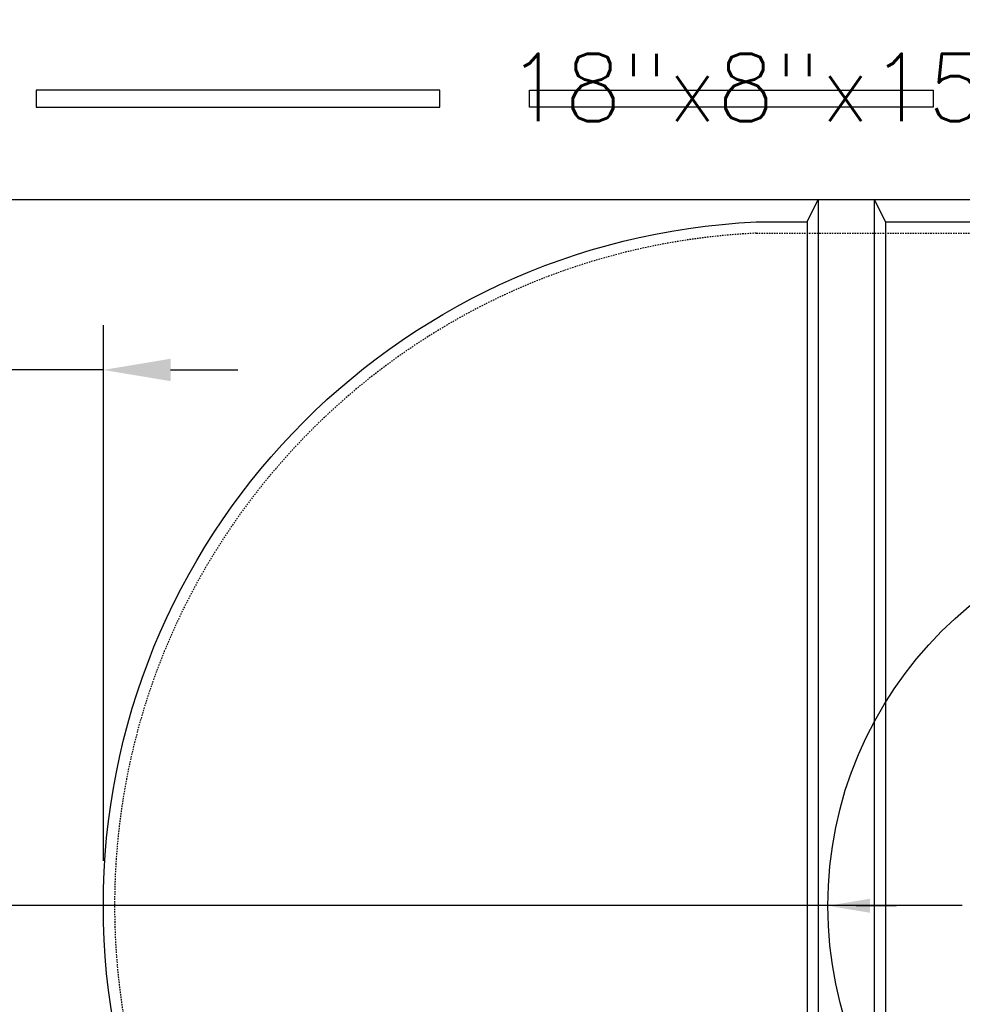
# Model space of a CAD drawing. Extents: x -169 to 7270, y -140 to 2984.
# Tile 462 of 656: x 1415 to 1499, y 1308 to 1396. Entities that reach past the tile are written whole.
import ezdxf
from ezdxf.enums import TextEntityAlignment as Align

# ---------------------------------------------------------------- set-up
doc = ezdxf.new("R2010")
doc.units = 0
doc.header["$MEASUREMENT"] = 0
doc.header["$PDSIZE"] = 1
doc.linetypes.add('HIDDEN3', pattern=[0.1875, 0.125, -0.0625])
doc.layers.get('DEFPOINTS').update_dxf_attribs({"linetype": 'CONTINUOUS'})
for name, color, linetype in [('DIM', 3, 'CONTINUOUS'), ('PIPING-PRODUCT-REGULAR', 4, 'CONTINUOUS'), ('TANK-ANCHOR', 4, 'CONTINUOUS'), ('TANK-SLOPE', 3, 'CONTINUOUS'), ('TANK-UST', 5, 'CONTINUOUS'), ('TANK-UST-RIB', 7, 'CONTINUOUS'), ('TEXT', 3, 'CONTINUOUS')]:
    doc.layers.add(name, color=color, linetype=linetype)
doc.styles.add('SIMPLEX', font='simplex')
doc.dimstyles.new('DIM64', dxfattribs={"dimscale": 64, "dimtxt": 0.09375, "dimasz": 0.09375, "dimexe": 0.0625, "dimexo": 0.0625, "dimgap": 0.046875, "dimtad": 1, "dimdec": 4, "dimzin": 3, "dimdsep": 46, "dimlunit": 4, "dimtxsty": 'SIMPLEX', "dimcen": 0, "dimclrd": 256, "dimclre": 256, "dimclrt": 256, "dimadec": 0, "dimazin": 0, "dimtfac": 1, "dimtdec": 4, "dimtmove": 0, "dimatfit": 3, "dimfxl": 1, "dimfrac": 2, "dimtolj": 1, "dimtzin": 0, "dimarcsym": 0})

# ---------------------------------------------------------------- blocks, each defined once
blk = doc.blocks.new('*D85')
at = {"layer": 'DEFPOINTS', "color": 0, "transparency": 16777216}
for p in [(1410, 1380.018), (1422, 1364.813), (1422, 1317.018)]:
    blk.add_point(p, dxfattribs=at)
at = {"layer": 'DIM', "lineweight": -2, "transparency": 16777216}
for p, q in [((1410, 1376.018), (1410, 1360.813)), ((1422, 1321.018), (1422, 1368.813)), ((1404, 1364.813), (1369.429, 1364.813)), ((1422, 1364.813), (1410, 1364.813)), ((1428, 1364.813), (1434, 1364.813))]:
    blk.add_line(p, q, dxfattribs=at)
at = {"layer": 'DIM', "transparency": 16777216}
for points in [[(1404, 1365.813), (1404, 1363.813), (1410, 1364.813)], [(1428, 1365.813), (1428, 1363.813), (1422, 1364.813)]]:
    blk.add_solid(points, dxfattribs=at)
at = {"layer": 'DIM', "transparency": 16777216, "insert": (1383.714, 1371.385), "char_height": 6, "attachment_point": 5, "style": 'SIMPLEX'}
blk.add_mtext('\\A1;1\'-0"', dxfattribs=at)

msp = doc.modelspace()

# ---------------------------------------------------------------- linework, layer by layer
at = {"layer": 'PIPING-PRODUCT-REGULAR'}
msp.add_line((1498.5978, 1317.01839), (1364.64415, 1317.01839), dxfattribs=at)
at = {"layer": 'TANK-ANCHOR'}
msp.add_lwpolyline([(1590, 1398.01839), (1410, 1398.01839), (1410, 1380.01839), (1590, 1380.01839)], close=True, dxfattribs=at)
at = {"layer": 'TANK-ANCHOR', "color": 7}
for points in [[(1452, 1388.26839), (1452, 1389.76839), (1416, 1389.76839), (1416, 1388.26839)], [(1460, 1388.26839), (1460, 1389.76839), (1496, 1389.76839), (1496, 1388.26839)]]:
    msp.add_lwpolyline(points, close=True, dxfattribs=at)
at = {"layer": 'TANK-SLOPE', "const_width": 0.125}
msp.add_lwpolyline([(1489.11853, 1317.00983), (1492.75932, 1317.00983)], dxfattribs=at)
at = {"layer": 'TANK-SLOPE'}
msp.add_circle((1521.25755, 1317.00983), 34.63902, dxfattribs=at)
msp.add_solid([(1490.36853, 1316.38483), (1486.61853, 1317.00983), (1490.36853, 1317.63483)], dxfattribs=at)
at = {"layer": 'TANK-UST'}
msp.add_lwpolyline([(1480.21398, 1256.01839, -0.9543276), (1480.21398, 1378.01839), (1484.75755, 1378.01839), (1485.75755, 1380.01839), (1490.75755, 1380.01839), (1491.75755, 1378.01839), (1501.25755, 1378.01839)], format="xyb", dxfattribs=at)
at = {"layer": 'TANK-UST', "color": 2, "linetype": 'HIDDEN3'}
msp.add_lwpolyline([(1911.25755, 1377.01839), (1915.76255, 1377.01839, -0.9539575), (1915.76255, 1257.01839), (1911.25755, 1257.01839), (1904.0002, 1257.01839), (1808.75, 1257.01839), (1709.73065, 1257.01839), (1484.73065, 1257.01839), (1480.23745, 1257.01839, -0.9539575), (1480.23745, 1377.01839), (1484.73065, 1377.01839), (1709.73065, 1377.01839), (1808.75, 1377.01839), (1904.0002, 1377.01839)], format="xyb", close=True, dxfattribs=at)
at = {"layer": 'TANK-UST-RIB'}
for p, q in [((1485.75755, 1380.01839), (1485.75755, 1254.01839)), ((1490.75755, 1380.01839), (1490.75755, 1254.01839)), ((1484.75755, 1378.01839), (1484.75755, 1256.01839)), ((1491.75755, 1378.01839), (1491.75755, 1256.01839))]:
    msp.add_line(p, q, dxfattribs=at)

# ---------------------------------------------------------------- texts
at = {"layer": 'TEXT', "style": 'SIMPLEX'}
msp.add_text('18"x8"x15\'-0" DEADMAN', height=6, dxfattribs=at).set_placement((1509, 1390.01993), align=Align.MIDDLE)

# ---------------------------------------------------------------- dimensions: what is measured, and where the dimension line sits
at = {"layer": 'DIM'}
dim = msp.add_linear_dim(base=(1422, 1364.81314), p1=(1410, 1380.01839), p2=(1422, 1317.01839), dimstyle='DIM64', dxfattribs=at)
dim.commit()
dim.dimension.update_dxf_attribs({"geometry": '*D85', "text_midpoint": (1383.71429, 1364.81314), "dimtype": 160})

doc.saveas('drawing.dxf')
